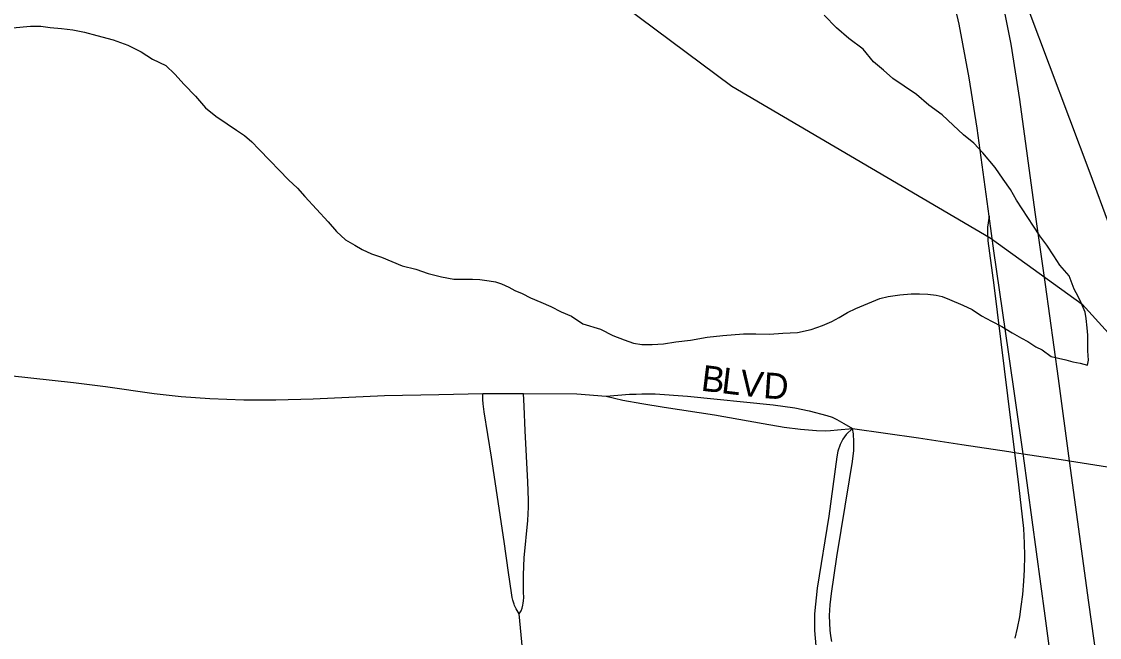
# Model space of a CAD drawing. Extents: x 1410790 to 1770854, y 448063 to 770588.
# Drawn here: x 1532235 to 1534318, y 654721 to 655911 of the extents above; entities that cross this region are included whole.
import ezdxf

# ---------------------------------------------------------------- set-up
doc = ezdxf.new("R2010")
doc.units = 0
for name, color, linetype in [('GM_X_City_Street', 7, 'Continuous'), ('GM_X_City_Street_Text', 7, 'Continuous'), ('GM_X_Interchange_Ramps', 7, 'Continuous'), ('GM_X_Minor_Lake', 7, 'Continuous'), ('GM_X_Minor_River', 7, 'Continuous'), ('GM_X_State_Route', 7, 'Continuous')]:
    doc.layers.add(name, color=color, linetype=linetype)

msp = doc.modelspace()

# ---------------------------------------------------------------- linework, layer by layer
at = {"layer": 'GM_X_City_Street'}
for points in [[(1532211.8, 655226.7), (1532335.8, 655213.4), (1532397.7, 655205.3), (1532491.9, 655191.9), (1532543.9, 655186.1), (1532599.3, 655182.2), (1532664.7, 655179.7), (1532726.9, 655179.4), (1532798.9, 655181.7), (1532936.6, 655187.9), (1533041.7, 655190.1), (1533126.5, 655192.2)], [(1533196.8, 654766.4), (1533191.2, 654775.9), (1533188, 654782.4), (1533187.1, 654784.9), (1533184.7, 654792.7), (1533183.5, 654797.6), (1533181.8, 654806.5), (1533176, 654846.2), (1533167.9, 654905.9), (1533143.2, 655068.6), (1533129, 655156.5), (1533127.1, 655171.8), (1533126.4, 655180.2), (1533126.5, 655192.2)], [(1533126.5, 655192.2), (1533205.4, 655192.1)], [(1533196.8, 654766.4), (1533200.6, 654772.3), (1533202.8, 654777.4), (1533204.2, 654782.8), (1533204.8, 654786.7), (1533205.3, 654791.6), (1533205.6, 654797.8), (1533205.5, 654808.3), (1533205.1, 654841.5), (1533206.6, 654874.6), (1533213.8, 654946.3), (1533214.6, 654972.5), (1533214.6, 654985.5), (1533213.6, 655021.4), (1533208.2, 655119.8), (1533206.3, 655167.3), (1533205.4, 655192.1)], [(1533205.4, 655192.1), (1533308.2, 655191.3), (1533365, 655186.6)], [(1533365, 655186.6), (1533410.3, 655190.3), (1533422.9, 655190.5), (1533433.8, 655191), (1533459.4, 655191.1), (1533522.1, 655186.8), (1533687.3, 655170.1), (1533729.3, 655163.9), (1533757.4, 655158.5), (1533791.2, 655149.4), (1533801.4, 655145.9), (1533810.7, 655141.6), (1533824, 655134.1), (1533841.1, 655124.3)], [(1533365, 655186.6), (1533397.4, 655179.1), (1533434, 655172.5), (1533476.9, 655165.5), (1533574.4, 655150.5), (1533668.5, 655134.2), (1533708.8, 655126.9), (1533740.6, 655122.9), (1533771, 655120.7), (1533788.2, 655120), (1533798.4, 655120.4), (1533812.1, 655121.9), (1533841.1, 655124.3)], [(1533841.1, 655124.3), (1533968.1, 655106.4), (1534052, 655093.6), (1534142.8, 655079.8), (1534153.9, 655078.1), (1534170.5, 655075.5), (1534252.5, 655062.8), (1534260.2, 655061.6), (1534345.5, 655048.5), (1534431.5, 655034.2)], [(1533204.7, 654685), (1533196.8, 654766.4)]]:
    msp.add_lwpolyline(points, dxfattribs=at)
at = {"layer": 'GM_X_Interchange_Ramps'}
for points in [[(1534338.1, 655514.8), (1534299.9, 655617.5), (1534182.4, 655930.6), (1534110.9, 656121), (1534074.5, 656208.9), (1534042.7, 656277.3), (1534009.2, 656341.3), (1533976, 656397.9), (1533948, 656442.5), (1533909, 656497.4), (1533902, 656503.5), (1533894.9, 656507.7), (1533886.3, 656510.8)], [(1534104.6, 655534.8), (1534101.8, 655513), (1534101.4, 655503.1), (1534102.6, 655486.8), (1534113.9, 655401.4), (1534153.9, 655078.1), (1534161.7, 655015.5), (1534170.9, 654930.8), (1534172.4, 654902.5), (1534173.1, 654878.4), (1534172.4, 654851.1), (1534171.4, 654829.3), (1534169.2, 654803.6), (1534166, 654780.4), (1534163.5, 654760.7), (1534159.2, 654738.4), (1534154.6, 654719.2)], [(1533841.1, 655124.3), (1533828.4, 655112.8), (1533822.2, 655103.4), (1533816.7, 655093.4), (1533812.8, 655080.8), (1533810.4, 655069.8), (1533794.8, 654955.1), (1533772.6, 654815.6), (1533767.7, 654766.5), (1533767.5, 654733.7), (1533770.2, 654704.4)], [(1533800.8, 654712.5), (1533798.9, 654723.7), (1533797.7, 654734.5), (1533796.9, 654747.9), (1533796.7, 654762.8), (1533797.7, 654783.7), (1533800, 654805.3), (1533810.4, 654876.6), (1533835.1, 655025.3), (1533840.6, 655060.5), (1533843.2, 655081.8), (1533843.5, 655098.6), (1533842.6, 655113.7), (1533841.1, 655124.3)]]:
    msp.add_lwpolyline(points, dxfattribs=at)
at = {"layer": 'GM_X_Minor_Lake'}
for points in [[(1533815.2, 655338.6), (1533831.4, 655348.4), (1533847.5, 655356.1), (1533893.9, 655375.4), (1533910, 655379.2), (1533932.1, 655382.8), (1533954.2, 655384.4), (1533970.2, 655384.2), (1533986.3, 655383.9), (1534002.3, 655381.7), (1534014.3, 655379.4), (1534028.2, 655373.2), (1534054.1, 655362.8), (1534072, 655354.4), (1534089.8, 655342.1), (1534109.7, 655331.7), (1534129.6, 655321.4), (1534149.4, 655309), (1534167.3, 655298.7), (1534179.3, 655292.5), (1534195.1, 655282.2), (1534207.1, 655276), (1534224.9, 655263.7), (1534252.8, 655257.2), (1534266.8, 655252.9), (1534280.8, 655250.7), (1534294.8, 655246.4), (1534296.9, 655256.4), (1534295.2, 655274.5), (1534295.4, 655286.6), (1534295.7, 655304.6), (1534293.9, 655318.7), (1534292.2, 655336.8), (1534290.4, 655348.8), (1534282.7, 655367), (1534276.8, 655379.1), (1534269, 655393.3), (1534259.4, 655419.5), (1534241.7, 655439.9), (1534230, 655458.1), (1534216.3, 655478.4), (1534202.5, 655496.7), (1534190.8, 655514.9), (1534157.5, 655565.6), (1534145.8, 655585.9), (1534132.1, 655606.2), (1534116.4, 655628.5), (1534092.8, 655657), (1534075.1, 655675.3), (1534055.3, 655691.7), (1534035.5, 655710.1), (1534013.8, 655730.5), (1533988.1, 655749), (1533964.3, 655769.4), (1533940.5, 655785.8), (1533918.7, 655800.2), (1533900.9, 655816.6), (1533881.2, 655833), (1533861.5, 655857.4), (1533833.8, 655877.9), (1533810, 655898.3), (1533786.4, 655922.8)], [(1532218.5, 655898.5), (1532238.6, 655900.2), (1532252.7, 655901.9), (1532272.7, 655901.6), (1532290.7, 655899.3), (1532312.7, 655896.9), (1532334.7, 655894.6), (1532356.7, 655890.2), (1532380.7, 655883.8), (1532412.6, 655875.2), (1532440.5, 655864.8), (1532466.4, 655852.3), (1532488.2, 655837.9), (1532514, 655825.4), (1532531.8, 655809.1), (1532549.5, 655788.7), (1532571.2, 655766.3), (1532590.9, 655743.9), (1532610.7, 655727.5), (1532632.5, 655713.1), (1532650.4, 655700.8), (1532666.2, 655690.5), (1532680.1, 655678.3), (1532693.9, 655664), (1532715.6, 655641.6), (1532733.3, 655623.2), (1532751.1, 655604.9), (1532768.8, 655588.5), (1532782.6, 655572.3), (1532827.9, 655523.4), (1532843.7, 655505.1), (1532861.5, 655488.7), (1532879.3, 655478.4), (1532893.2, 655470.1), (1532911.2, 655461.8), (1532931.1, 655455.5), (1532951, 655447.1), (1532970.9, 655438.8), (1532996.9, 655432.3), (1533020.8, 655423.9), (1533046.7, 655417.5), (1533070.7, 655413.1), (1533090.8, 655412.7), (1533106.8, 655412.5), (1533120.8, 655412.2), (1533138.8, 655409.9), (1533150.8, 655407.7), (1533162.8, 655403.5), (1533176.7, 655397.3), (1533188.6, 655391), (1533202.6, 655384.8), (1533218.5, 655376.5), (1533238.4, 655368.2), (1533258.3, 655359.8), (1533278.2, 655349.4), (1533298.1, 655341.1), (1533319.9, 655326.7), (1533353.8, 655316.1), (1533377.7, 655303.7), (1533399.6, 655295.3), (1533417.5, 655289), (1533433.5, 655286.7), (1533453.6, 655286.4), (1533475.6, 655288), (1533499.8, 655291.7), (1533527.9, 655295.2), (1533560, 655300.7), (1533590.1, 655304.2), (1533630.3, 655307.5), (1533654.3, 655307.2), (1533680.4, 655306.7), (1533706.5, 655308.3), (1533734.6, 655309.8), (1533760.7, 655315.4), (1533782.9, 655323.1), (1533801, 655330.8), (1533815.2, 655338.6)]]:
    msp.add_lwpolyline(points, dxfattribs=at)
at = {"layer": 'GM_X_Minor_River'}
msp.add_lwpolyline([(1532826.9, 656699.9), (1532995.8, 656536), (1533053.6, 656420.6), (1533066.5, 656364.2), (1533053.2, 656298.3), (1533078.7, 656173.4), (1533204.7, 656064.6), (1533370.9, 655962.9), (1533607.7, 655785.6), (1534106.6, 655492.7), (1534284.3, 655364.8), (1534386.2, 655252.4), (1534537.8, 655125)], dxfattribs=at)
at = {"layer": 'GM_X_State_Route'}
for points in [[(1534250.3, 654482.8), (1534213, 654762.5), (1534171.1, 655071.3), (1534170.5, 655075.5), (1534142.3, 655272.7), (1534113.8, 655467.4), (1534104.6, 655534.8), (1534081.5, 655704.7), (1534066.4, 655802.1), (1534046.8, 655905.4), (1534027.1, 655991.9)], [(1534334.5, 654521.9), (1534297.3, 654788.3), (1534260.2, 655061.6), (1534238.6, 655220.7), (1534213.6, 655402.7), (1534194, 655542.5), (1534164.3, 655760.1), (1534147.2, 655866.8), (1534134.4, 655931)]]:
    msp.add_lwpolyline(points, dxfattribs=at)

# ---------------------------------------------------------------- texts
at = {"layer": 'GM_X_City_Street_Text'}
for s, rotation, p in [('B', 353.0859, (1533546.7, 655197.6)), ('L', 353.0965, (1533586, 655192.9)), ('V', 353.0769, (1533620.9, 655188.7)), ('D', 356.1965, (1533667.5, 655183.1))]:
    msp.add_text(s, height=50, rotation=rotation, dxfattribs=at).set_placement(p)

doc.saveas('drawing.dxf')
